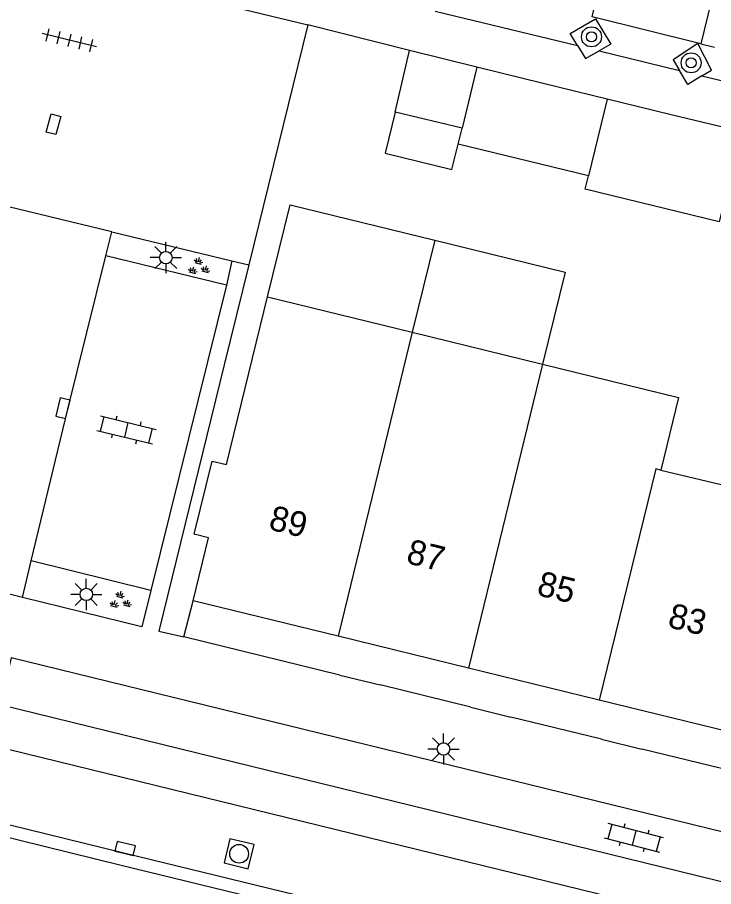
# Model space of a CAD drawing. Extents: x 125000 to 129004, y 397500 to 399008.
# Drawn here: x 126455.77 to 126483.68, y 398344.11 to 398378.95 of the extents above; entities that cross this region are included whole.
import ezdxf

# ---------------------------------------------------------------- set-up
doc = ezdxf.new("R2010")
doc.units = 0
for name, color, linetype in [('gg-afsc-erfafscheiding', 7, 'Continuous'), ('gg-afsc-hekwerk', 7, 'Continuous'), ('gg-afsc-muur', 7, 'Continuous'), ('gg-anno-huisnummerreeks BGT', 7, 'Continuous'), ('gg-bbg-bijgebouw', 7, 'Continuous'), ('gg-bbg-gedigitaliseerde bijgebouw', 7, 'Continuous'), ('gg-bbg-hoofdgebouw', 7, 'Continuous'), ('gg-bbg-luifel en loopbrug', 7, 'Continuous'), ('gg-bbg-tussenscheiding', 7, 'Continuous'), ('gg-knt-verharding', 7, 'Continuous'), ('gg-knt-verharding nz', 7, 'Continuous'), ('gt-grn-weggrens', 7, 'Continuous'), ('gt-symb-boom', 7, 'Continuous'), ('gt-symb-groenvak', 7, 'Continuous'), ('gt-symb-klinker verharding', 7, 'Continuous'), ('gt-symb-kolk', 7, 'Continuous'), ('gt-symb-kolk center center', 7, 'Continuous'), ('gt-symb-lichtmast', 7, 'Continuous'), ('gt-symb-rioolschacht', 7, 'Continuous'), ('gt-symb-tegel verharding', 7, 'Continuous')]:
    doc.layers.add(name, color=color, linetype=linetype)

# ---------------------------------------------------------------- blocks, each defined once
blk = doc.blocks.new('gt0-BOOM')
at = {"layer": 'gt-symb-boom'}
for radius in [0.4, 0.2]:
    blk.add_circle((0, 0), radius, dxfattribs=at)
blk = doc.blocks.new('gt0-KOLKCC')
at = {"layer": 'gt-symb-kolk center center'}
blk.add_lwpolyline([(-0.375, 0.2), (0.375, 0.2), (0.375, -0.2), (-0.375, -0.2)], close=True, dxfattribs=at)
blk = doc.blocks.new('gt0-TEG1')
at = {"layer": 'gt-symb-tegel verharding'}
for p, q in [((-1.125, 0), (1.125, 0)), ((-0.9, -0.25), (-0.9, 0.25)), ((-0.45, -0.25), (-0.45, 0.25)), ((0, -0.25), (0, 0.25)), ((0.45, -0.25), (0.45, 0.25)), ((0.9, -0.25), (0.9, 0.25))]:
    blk.add_line(p, q, dxfattribs=at)
blk = doc.blocks.new('gt0-LMAST')
at = {"layer": 'gt-symb-lichtmast'}
for p, q in [((-0.182, 0.173), (-0.447, 0.438)), ((-0.005, 0.246), (-0.005, 0.621)), ((0.172, 0.173), (0.437, 0.438)), ((-0.255, -0.004), (-0.63, -0.004)), ((-0.182, -0.181), (-0.447, -0.446)), ((-0.005, -0.254), (-0.005, -0.629)), ((0.437, -0.446), (0.172, -0.181)), ((0.245, -0.004), (0.62, -0.004))]:
    blk.add_line(p, q, dxfattribs=at)
blk.add_circle((-0.005, -0.004), 0.25, dxfattribs=at)
blk = doc.blocks.new('gt0-GRVAK')
at = {"layer": 'gt-symb-groenvak'}
for p, q in [((-0.047, 0.214), (-0.047, 0.393)), ((-0.11, 0.189), (-0.228, 0.24)), ((-0.182, 0.153), (0.088, 0.153)), ((-0.091, 0.211), (-0.156, 0.322)), ((-0.004, 0.211), (0.061, 0.322)), ((0.015, 0.189), (0.133, 0.24)), ((0.262, -0.052), (0.197, 0.059)), ((0.305, -0.049), (0.305, 0.13)), ((0.349, -0.052), (0.414, 0.059)), ((-0.245, -0.228), (-0.363, -0.177)), ((-0.318, -0.264), (-0.047, -0.264)), ((-0.226, -0.206), (-0.291, -0.095)), ((-0.183, -0.203), (-0.183, -0.024)), ((-0.139, -0.206), (-0.074, -0.095)), ((-0.12, -0.228), (-0.002, -0.177)), ((0.243, -0.074), (0.125, -0.023)), ((0.17, -0.11), (0.441, -0.11)), ((0.368, -0.074), (0.486, -0.023))]:
    blk.add_line(p, q, dxfattribs=at)
blk = doc.blocks.new('gt0-KL1')
at = {"layer": 'gt-symb-klinker verharding'}
for p, q in [((-0.5, 0.3), (-0.5, 0.45)), ((0.5, 0.3), (0.5, 0.45)), ((-1.15, 0.3), (1.15, 0.3)), ((-1, -0.3), (-1, 0.3)), ((0, -0.3), (0, 0.3)), ((1, -0.3), (1, 0.3)), ((-1.15, -0.3), (1.15, -0.3)), ((-0.5, -0.45), (-0.5, -0.3)), ((0.5, -0.45), (0.5, -0.3))]:
    blk.add_line(p, q, dxfattribs=at)
blk = doc.blocks.new('gt0-KOLK')
at = {"layer": 'gt-symb-kolk'}
blk.add_lwpolyline([(0, 0), (0.375, 0), (0.375, 0.4), (-0.375, 0.4), (-0.375, 0), (0, 0)], dxfattribs=at)
blk = doc.blocks.new('gt0-RS')
at = {"layer": 'gt-symb-rioolschacht'}
blk.add_lwpolyline([(-0.5, -0.5), (0.5, -0.5), (0.5, 0.5), (-0.5, 0.5)], close=True, dxfattribs=at)
blk.add_circle((0, 0), 0.375, dxfattribs=at)

msp = doc.modelspace()

# ---------------------------------------------------------------- linework, layer by layer
at = {"layer": 'gg-afsc-erfafscheiding'}
for p, q in [((126472.517, 398379.207), (126478.224, 398377.82)), ((126479.093, 398377.609), (126482.314, 398376.826)), ((126483.213, 398376.608), (126488.974, 398375.208))]:
    msp.add_line(p, q, dxfattribs=at)
at = {"layer": 'gg-afsc-hekwerk'}
for p, q in [((126467.41, 398378.652), (126465.044, 398369.027)), ((126465.044, 398369.027), (126464.061, 398365.029))]:
    msp.add_line(p, q, dxfattribs=at)
at = {"layer": 'gg-afsc-muur'}
for p, q in [((126471.485, 398377.62), (126467.41, 398378.652)), ((126462.437, 398354.12), (126462.819, 398355.566)), ((126468.7, 398352.584), (126462.437, 398354.12)), ((126473.947, 398351.302), (126470.314, 398352.192)), ((126479.19, 398350.017), (126475.548, 398350.908)), ((126484.439, 398348.737), (126480.802, 398349.624))]:
    msp.add_line(p, q, dxfattribs=at)
at = {"layer": 'gg-bbg-bijgebouw'}
for p, q in [((126470.909, 398375.158), (126471.485, 398377.62)), ((126474.182, 398376.962), (126471.485, 398377.62)), ((126476.851, 398376.296), (126474.182, 398376.962)), ((126479.413, 398375.671), (126476.851, 398376.296)), ((126481.975, 398375.046), (126479.413, 398375.671)), ((126473.595, 398374.514), (126470.909, 398375.158)), ((126484.791, 398374.378), (126481.975, 398375.046))]:
    msp.add_line(p, q, dxfattribs=at)
at = {"layer": 'gg-bbg-gedigitaliseerde bijgebouw'}
for p, q in [((126473.439, 398373.873), (126473.595, 398374.514)), ((126478.664, 398372.598), (126473.439, 398373.873))]:
    msp.add_line(p, q, dxfattribs=at)
msp.add_lwpolyline([(126484.791, 398374.378), (126483.908, 398370.757), (126478.535, 398372.068), (126478.664, 398372.598)], dxfattribs=at)
at = {"layer": 'gg-bbg-hoofdgebouw'}
for p, q in [((126465.799, 398367.747), (126471.598, 398366.328)), ((126471.598, 398366.328), (126476.822, 398365.05)), ((126481.564, 398360.806), (126486.369, 398359.65)), ((126468.627, 398354.144), (126462.819, 398355.566)), ((126473.851, 398352.865), (126468.627, 398354.144)), ((126479.093, 398351.581), (126473.851, 398352.865)), ((126484.347, 398350.294), (126479.093, 398351.581))]:
    msp.add_line(p, q, dxfattribs=at)
for points in [[(126462.819, 398355.566), (126463.437, 398358.092), (126462.863, 398358.232), (126463.581, 398361.166), (126464.154, 398361.025), (126465.799, 398367.747)], [(126476.822, 398365.05), (126482.265, 398363.718), (126481.564, 398360.806)]]:
    msp.add_lwpolyline(points, dxfattribs=at)
at = {"layer": 'gg-bbg-luifel en loopbrug'}
msp.add_line((126472.501, 398370.019), (126471.598, 398366.328), dxfattribs=at)
for points in [[(126470.909, 398375.158), (126470.508, 398373.506), (126473.191, 398372.854), (126473.439, 398373.873)], [(126465.799, 398367.747), (126466.702, 398371.438), (126472.501, 398370.019)], [(126472.501, 398370.019), (126477.725, 398368.741), (126476.822, 398365.05)]]:
    msp.add_lwpolyline(points, dxfattribs=at)
at = {"layer": 'gg-bbg-tussenscheiding'}
for p, q in [((126474.182, 398376.962), (126473.595, 398374.514)), ((126479.413, 398375.671), (126478.664, 398372.598)), ((126471.598, 398366.328), (126468.627, 398354.144)), ((126476.822, 398365.05), (126473.851, 398352.865))]:
    msp.add_line(p, q, dxfattribs=at)
msp.add_lwpolyline([(126481.564, 398360.806), (126481.361, 398360.855), (126479.093, 398351.581)], dxfattribs=at)
at = {"layer": 'gg-knt-verharding'}
for p, q in [((126461.756, 398380.028), (126467.41, 398378.652)), ((126483.165, 398377.891), (126483.717, 398377.756)), ((126459.313, 398369.396), (126459.551, 398370.358)), ((126459.551, 398370.358), (126464.363, 398369.194)), ((126464.155, 398368.223), (126459.313, 398369.396)), ((126464.363, 398369.194), (126464.155, 398368.223)), ((126464.155, 398368.223), (126461.116, 398355.974)), ((126455.976, 398355.703), (126456.321, 398357.165)), ((126461.116, 398355.974), (126456.321, 398357.165)), ((126468.7, 398352.584), (126470.314, 398352.192)), ((126455.067, 398351.406), (126509.005, 398338.191)), ((126473.947, 398351.302), (126475.548, 398350.908)), ((126479.19, 398350.017), (126480.802, 398349.624))]:
    msp.add_line(p, q, dxfattribs=at)
for points in [[(126487.649, 398396.223), (126487.025, 398393.613), (126484.697, 398384.195), (126483.165, 398377.891)], [(126478.224, 398377.82), (126477.926, 398378.302), (126478.938, 398378.892), (126479.562, 398377.876), (126479.093, 398377.609)], [(126478.224, 398377.82), (126478.547, 398377.298), (126479.093, 398377.609)], [(126483.213, 398376.608), (126483.589, 398376.834), (126483.046, 398377.903), (126482.061, 398377.25), (126482.314, 398376.826)], [(126483.213, 398376.608), (126482.648, 398376.268), (126482.314, 398376.826)], [(126456.321, 398357.165), (126457.793, 398363.243), (126459.313, 398369.396)], [(126464.061, 398365.029), (126461.445, 398354.345), (126462.437, 398354.12)], [(126461.116, 398355.974), (126460.76, 398354.526), (126455.976, 398355.703)], [(126509.005, 398338.191), (126509.435, 398340.079), (126455.516, 398353.285), (126455.067, 398351.406)], [(126477.528, 398341.187), (126460.045, 398345.444), (126450.774, 398347.726)], [(126477.209, 398340.75), (126459.926, 398344.958), (126450.654, 398347.241)]]:
    msp.add_lwpolyline(points, dxfattribs=at)
at = {"layer": 'gg-knt-verharding nz'}
msp.add_lwpolyline([(126539.849, 398328.941), (126484.861, 398342.384), (126363.791, 398372.034)], dxfattribs=at)
at = {"layer": 'gt-grn-weggrens'}
for p, q in [((126459.551, 398370.358), (126453.194, 398371.893)), ((126464.363, 398369.194), (126465.044, 398369.027)), ((126455.976, 398355.703), (126449.591, 398357.256))]:
    msp.add_line(p, q, dxfattribs=at)
msp.add_lwpolyline([(126483.165, 398377.891), (126478.816, 398378.979), (126479.439, 398381.603)], dxfattribs=at)

# ---------------------------------------------------------------- block references
at = {"layer": 'gt-symb-boom'}
for p in [(126478.783, 398378.172), (126482.777, 398377.131)]:
    msp.add_blockref('gt0-BOOM', p, dxfattribs=at)
at = {"layer": 'gt-symb-groenvak', "rotation": -13.64723833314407}
for p in [(126463.022, 398368.936), (126459.88, 398355.554)]:
    msp.add_blockref('gt0-GRVAK', p, dxfattribs=at)
at = {"layer": 'gt-symb-klinker verharding'}
for p, rotation in [((126460.145, 398362.419), -13.64723833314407), ((126480.488, 398346.061), 165.51896562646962)]:
    msp.add_blockref('gt0-KL1', p, dxfattribs=dict(at, rotation=rotation))
at = {"layer": 'gt-symb-kolk'}
for p, rotation in [((126457.793, 398363.243), 76.40843956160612), ((126460.045, 398345.444), -13.827795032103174)]:
    msp.add_blockref('gt0-KOLK', p, dxfattribs=dict(at, rotation=rotation))
at = {"layer": 'gt-symb-kolk center center', "rotation": 75.2272760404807}
msp.add_blockref('gt0-KOLKCC', (126457.22, 398374.667), dxfattribs=at)
at = {"layer": 'gt-symb-lichtmast'}
for p in [(126461.727, 398369.326), (126458.538, 398355.826), (126472.858, 398349.629)]:
    msp.add_blockref('gt0-LMAST', p, dxfattribs=at)
at = {"layer": 'gt-symb-rioolschacht', "rotation": -13.716469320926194}
msp.add_blockref('gt0-RS', (126464.659, 398345.424), dxfattribs=at)
at = {"layer": 'gt-symb-tegel verharding', "rotation": 166.22785456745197}
msp.add_blockref('gt0-TEG1', (126457.851, 398378.033), dxfattribs=at)

# ---------------------------------------------------------------- texts
at = {"layer": 'gg-anno-huisnummerreeks BGT'}
for s, p in [('89', (126465.8, 398358.439)), ('87', (126471.315, 398357.089)), ('85', (126476.549, 398355.807)), ('83', (126481.796, 398354.522))]:
    msp.add_text(s, height=1, rotation=346.2, dxfattribs=at).set_placement(p)

doc.saveas('drawing.dxf')
